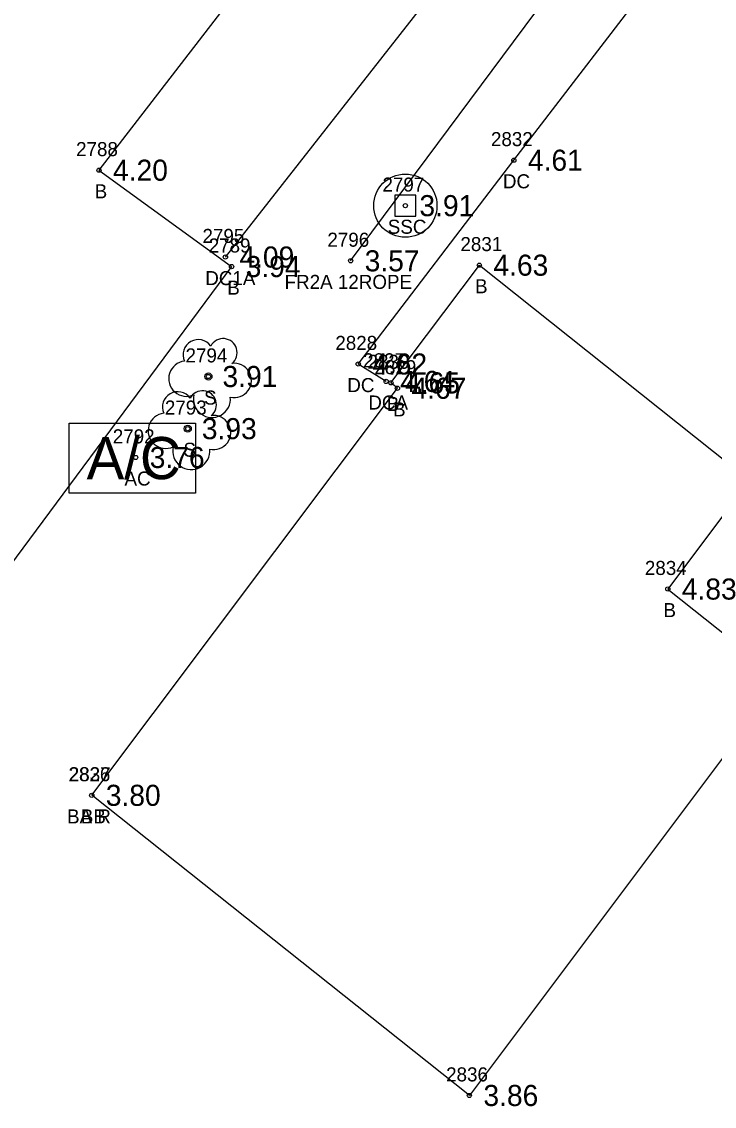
# Model space of a CAD drawing. Extents: x 2608598 to 2610682, y 641451 to 643526.
# Drawn here: x 2610162.3 to 2610211.5, y 641895.2 to 641972.3 of the extents above; entities that cross this region are included whole.
import ezdxf

# ---------------------------------------------------------------- set-up
doc = ezdxf.new("R2010")
doc.units = 0
for name, color, linetype in [('RD_EX_Bldg', 7, 'Continuous'), ('RD_EX_Bldg_txCode', 7, 'Continuous'), ('RD_EX_BldgApp', 7, 'Continuous'), ('RD_EX_BldgApp_txCode', 7, 'Continuous'), ('RD_EX_Conc', 7, 'Continuous'), ('RD_EX_Conc_txCode', 7, 'Continuous'), ('RD_EX_Fence_Other', 7, 'Continuous'), ('RD_EX_Fence_Other_txCode', 7, 'Continuous'), ('RD_EX_TX_Bldg_ELEV', 7, 'Continuous'), ('RD_EX_TX_BldgApp_ELEV', 7, 'Continuous'), ('RD_EX_TX_Conc_ELEV', 7, 'Continuous'), ('RD_EX_TX_Fence_Other_ELEV', 7, 'Continuous'), ('RD_EX_TX_UT_ELEV', 7, 'Continuous'), ('RD_EX_TX_VEG_ELEV', 7, 'Continuous'), ('RD_EX_UT', 7, 'Continuous'), ('RD_EX_UT_txCode', 7, 'Continuous'), ('RD_EX_VEG', 7, 'Continuous'), ('RD_EX_VEG_txCode', 7, 'Continuous'), ('RD_SMD_Locator', 7, 'Continuous')]:
    doc.layers.add(name, color=color, linetype=linetype)

msp = doc.modelspace()

# ---------------------------------------------------------------- linework, layer by layer
at = {"layer": 'RD_EX_Bldg'}
for points in [[(2610117.49, 641942.534), (2610163.776, 642004.891), (2610174.799, 641996.666), (2610165.228, 641983.772), (2610177.626, 641974.569), (2610167.76, 641961.766), (2610177.196, 641954.91), (2610150.309, 641918.688), (2610117.49, 641942.534)], [(2610167.245, 641917.297), (2610188.992, 641946.254), (2610188.535, 641946.636), (2610194.823, 641955.01), (2610214.053, 641939.727), (2610208.228, 641931.971), (2610216.331, 641925.532), (2610194.112, 641895.946), (2610167.245, 641917.297)]]:
    msp.add_lwpolyline(points, dxfattribs=at)
at = {"layer": 'RD_EX_BldgApp'}
msp.add_lwpolyline([(2610165.637, 641938.781), (2610165.637, 641943.781), (2610174.637, 641943.781), (2610174.637, 641938.781)], close=True, dxfattribs=at)
at = {"layer": 'RD_EX_Conc'}
for points in [[(2610176.754, 641955.589), (2610193.246, 641976.623), (2610202.674, 642003.665), (2610206.983, 642008.256), (2610209.861, 642011.422)], [(2610188.189, 641946.74), (2610186.205, 641947.979), (2610197.278, 641962.476), (2610208.212, 641976.737), (2610210.142, 641979.04), (2610211.945, 641980.449), (2610213.872, 641981.06), (2610215.805, 641980.925), (2610222.016, 641978.686), (2610224.49, 641978.165), (2610226.511, 641978.211), (2610228.603, 641979.163), (2610230.364, 641980.936), (2610231.213, 641982.645), (2610231.639, 641984.907), (2610231.497, 641987.262), (2610230.216, 641990.294), (2610228.388, 641994.056)]]:
    msp.add_lwpolyline(points, dxfattribs=at)
at = {"layer": 'RD_EX_Fence_Other'}
msp.add_line((2610185.663, 641955.32), (2610210.587, 641988.841), dxfattribs=at)
at = {"layer": 'RD_EX_UT'}
for p, q in [((2610190.308, 641959.993), (2610188.808, 641959.993)), ((2610188.808, 641959.993), (2610188.808, 641958.493)), ((2610190.308, 641958.492), (2610190.308, 641959.993)), ((2610188.808, 641958.493), (2610190.308, 641958.492))]:
    msp.add_line(p, q, dxfattribs=at)
msp.add_circle((2610189.558, 641959.243), 2.25, dxfattribs=at)
at = {"layer": 'RD_EX_VEG'}
for centre in [(2610175.547, 641947.09), (2610174.078, 641943.38)]:
    msp.add_circle(centre, 0.25, dxfattribs=at)
for centre, radius, start, end in [((2610174.826, 641948.637), 1.084, 34.97629, 204.75602), ((2610176.592, 641948.792), 0.995, 308.76261, 152.04674), ((2610173.983, 641946.934), 1.257, 96.45179, 294.73401), ((2610177.387, 641946.81), 1.218, 256.56668, 98.10463), ((2610173.357, 641944.927), 1.084, 34.97629, 204.75602), ((2610175.123, 641945.082), 0.995, 308.76261, 152.04674), ((2610175.793, 641945.493), 1.318, 166.88266, 5.75893), ((2610172.514, 641943.225), 1.257, 96.45179, 294.73401), ((2610175.918, 641943.101), 1.218, 256.56668, 98.10463), ((2610174.324, 641941.784), 1.318, 166.88266, 5.75893)]:
    msp.add_arc(centre, radius, start, end, dxfattribs=at)
at = {"layer": 'RD_SMD_Locator'}
for centre in [(2610197.278, 641962.476), (2610167.76, 641961.766), (2610189.558, 641959.243), (2610176.754, 641955.589), (2610185.663, 641955.32), (2610177.196, 641954.91), (2610194.823, 641955.01), (2610186.205, 641947.979), (2610175.547, 641947.09), (2610188.189, 641946.74), (2610188.535, 641946.636), (2610188.992, 641946.254), (2610174.078, 641943.38), (2610170.371, 641941.332), (2610208.228, 641931.971), (2610167.245, 641917.297), (2610167.245, 641917.297), (2610194.112, 641895.946)]:
    msp.add_circle(centre, 0.15, dxfattribs=at)

# ---------------------------------------------------------------- texts
at = {"layer": 'RD_EX_Bldg_txCode'}
for s, p in [('2788', (2610166.13, 641962.766)), ('B', (2610167.453, 641959.766)), ('2789', (2610175.566, 641955.91)), ('2831', (2610193.477, 641956.01)), ('B', (2610176.888, 641952.91)), ('B', (2610194.516, 641953.01)), ('2830', (2610186.865, 641947.636)), ('2829', (2610187.362, 641947.254)), ('B', (2610188.228, 641944.636)), ('B', (2610188.685, 641944.254)), ('2834', (2610206.598, 641932.971)), ('B', (2610207.921, 641929.971)), ('2826', (2610165.592, 641918.297)), ('2837', (2610165.615, 641918.297)), ('BA R', (2610165.489, 641915.297)), ('BB', (2610166.466, 641915.297)), ('2836', (2610192.458, 641896.946))]:
    msp.add_text(s, height=1, dxfattribs=at).set_placement(p)
at = {"layer": 'RD_EX_BldgApp'}
msp.add_text('A/C', height=3, dxfattribs=at).set_placement((2610166.882, 641939.785))
at = {"layer": 'RD_EX_BldgApp_txCode'}
for s, p in [('2792', (2610168.741, 641942.332)), ('AC', (2610169.576, 641939.332))]:
    msp.add_text(s, height=1, dxfattribs=at).set_placement(p)
at = {"layer": 'RD_EX_Conc_txCode'}
for s, p in [('2832', (2610195.648, 641963.476)), ('DC', (2610196.498, 641960.476)), ('2795', (2610175.124, 641956.589)), ('DC1A', (2610175.321, 641953.589)), ('2828', (2610184.575, 641948.979)), ('2827', (2610186.559, 641947.74)), ('DC', (2610185.425, 641945.979)), ('DCA', (2610186.921, 641944.74))]:
    msp.add_text(s, height=1, dxfattribs=at).set_placement(p)
at = {"layer": 'RD_EX_Fence_Other_txCode'}
for s, p in [('2796', (2610184.01, 641956.32)), ('FR2A 12ROPE', (2610180.966, 641953.32))]:
    msp.add_text(s, height=1, dxfattribs=at).set_placement(p)
at = {"layer": 'RD_EX_TX_Bldg_ELEV'}
for s, p in [('4.20', (2610168.76, 641961.016)), ('3.94', (2610178.196, 641954.16)), ('4.63', (2610195.823, 641954.26)), ('4.65', (2610189.535, 641945.886)), ('4.67', (2610189.992, 641945.504)), ('4.83', (2610209.228, 641931.221)), ('3.80', (2610168.245, 641916.547)), ('3.80', (2610168.245, 641916.547)), ('3.86', (2610195.112, 641895.196))]:
    msp.add_text(s, height=1.5, dxfattribs=at).set_placement(p)
at = {"layer": 'RD_EX_TX_BldgApp_ELEV'}
msp.add_text('3.76', height=1.5, dxfattribs=at).set_placement((2610171.371, 641940.582))
at = {"layer": 'RD_EX_TX_Conc_ELEV'}
for s, p in [('4.61', (2610198.278, 641961.726)), ('4.09', (2610177.754, 641954.839)), ('4.62', (2610187.205, 641947.229)), ('4.64', (2610189.189, 641945.99))]:
    msp.add_text(s, height=1.5, dxfattribs=at).set_placement(p)
at = {"layer": 'RD_EX_TX_Fence_Other_ELEV'}
msp.add_text('3.57', height=1.5, dxfattribs=at).set_placement((2610186.663, 641954.57))
at = {"layer": 'RD_EX_TX_UT_ELEV'}
msp.add_text('3.91', height=1.5, dxfattribs=at).set_placement((2610190.558, 641958.493))
at = {"layer": 'RD_EX_TX_VEG_ELEV'}
for s, p in [('3.91', (2610176.547, 641946.34)), ('3.93', (2610175.078, 641942.63))]:
    msp.add_text(s, height=1.5, dxfattribs=at).set_placement(p)
at = {"layer": 'RD_EX_UT_txCode'}
for s, p in [('2797', (2610187.928, 641960.243)), ('SSC', (2610188.306, 641957.243))]:
    msp.add_text(s, height=1, dxfattribs=at).set_placement(p)
at = {"layer": 'RD_EX_VEG_txCode'}
for s, p in [('2794', (2610173.917, 641948.09)), ('S', (2610175.24, 641945.09)), ('2793', (2610172.448, 641944.38)), ('S', (2610173.771, 641941.38))]:
    msp.add_text(s, height=1, dxfattribs=at).set_placement(p)

doc.saveas('drawing.dxf')
